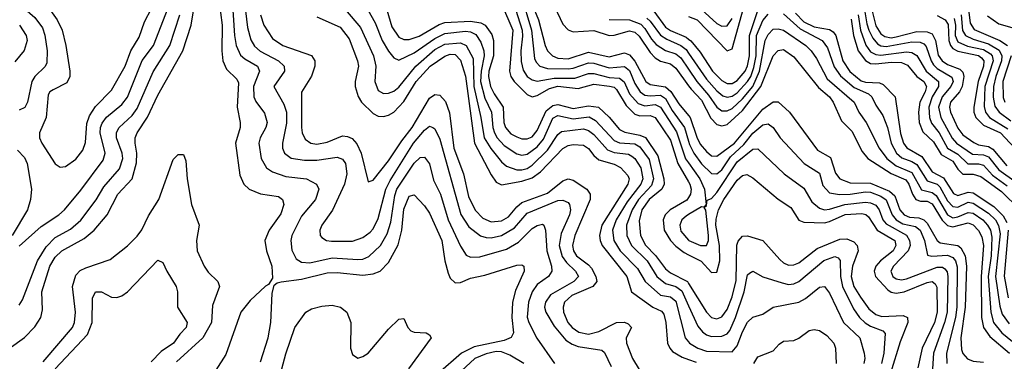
# Model space of a CAD drawing. Header units: inches. Extents: x 990535 to 1117859, y 769386 to 892122.
# Tile 755 of 1056: x 1077392 to 1081231, y 841299 to 842631. Entities that reach past the tile are written whole.
import ezdxf

# ---------------------------------------------------------------- set-up
doc = ezdxf.new("R2010")
doc.units = ezdxf.units.IN
doc.header["$MEASUREMENT"] = 0
doc.layers.add('B0874', color=7, linetype='Continuous')
doc.layers.add('B0884', color=7, linetype='Continuous')

msp = doc.modelspace()

# ---------------------------------------------------------------- linework, layer by layer
at = {"layer": 'B0874', "color": 5}
for points, elevation in [([(1077494.3, 842690), (1077538, 842630), (1077556.6, 842590), (1077571.9, 842530), (1077586.8, 842430), (1077586.8, 842410), (1077575.5, 842384.5), (1077521.9, 842358.1), (1077509.7, 842350.3), (1077502.5, 842337.5), (1077494.5, 842250), (1077469.4, 842190), (1077469.4, 842170), (1077478.3, 842150), (1077530, 842069.1), (1077550, 842056.5), (1077570, 842058.4), (1077610, 842087), (1077637.9, 842122.1), (1077648.1, 842151.9), (1077653.5, 842226.5), (1077663.3, 842256.7), (1077687.6, 842292.4), (1077750, 842356.6), (1077802.6, 842450), (1077824.5, 842510), (1077857.3, 842562.7), (1077877.9, 842622.1), (1077988, 842832)], 2780), ([(1077390, 841747.6), (1077475.6, 841824.4), (1077544.7, 841870), (1077566.7, 841890), (1077630, 841965.8), (1077716.6, 842083.4), (1077724.9, 842110), (1077705.5, 842190), (1077706.4, 842210), (1077712.9, 842227.1), (1077730, 842250.5), (1077790, 842300.1), (1077811.4, 842328.6), (1077868.7, 842471.3), (1077913, 842530), (1078018.2, 842801.8)], 2760), ([(1077350, 841348.7), (1077410, 841391.7), (1077450, 841433.6), (1077473.9, 841470), (1077480, 841500), (1077478.1, 841570), (1077509.7, 841670), (1077530, 841705.1), (1077555.3, 841730), (1077642.5, 841777.5), (1077682.2, 841810), (1077732.3, 841870), (1077774.8, 841950), (1077830, 842010), (1077847.2, 842072.8), (1077848.8, 842110), (1077841.6, 842150), (1077842.3, 842170), (1077850, 842189.2), (1077889.4, 842250.6), (1077930, 842336.6), (1078027.2, 842510), (1078060.1, 842610), (1078079.4, 842730)], 2720), ([(1077377.9, 842710), (1077392.3, 842690), (1077450, 842639.6), (1077479.9, 842599.9), (1077490.1, 842570.1), (1077499.1, 842510), (1077497, 842463), (1077491.1, 842448.9), (1077450.4, 842409.6), (1077438.9, 842390), (1077422.5, 842310), (1077411.6, 842288.4), (1077390, 842278.3)], 2760), ([(1078168.4, 842710), (1078181.2, 842610), (1078180.2, 842510), (1078184, 842470), (1078197.7, 842437.7), (1078238.5, 842398.5), (1078244.8, 842384.8), (1078239.7, 842290), (1078251.3, 842230), (1078250.7, 842210.7), (1078233.6, 842150), (1078250, 842024.9), (1078266.1, 841990), (1078286.7, 841970), (1078330, 841952.1), (1078401.1, 841941.1), (1078416.3, 841930), (1078421.9, 841910), (1078410, 841874), (1078364, 841810), (1078347.3, 841770), (1078353.5, 841730), (1078374.2, 841670), (1078376.9, 841623.1), (1078362, 841598), (1078350, 841591.8), (1078290, 841536.4), (1078254.2, 841490), (1078194.8, 841325.2), (1078156, 841264)], 2720), ([(1078220.7, 842710), (1078229.1, 842569.1), (1078235.3, 842530), (1078253.1, 842493.1), (1078270, 842477.8), (1078319.3, 842450), (1078326.1, 842430), (1078303.8, 842370), (1078305, 842330), (1078312.4, 842312.4), (1078346, 842266), (1078356.1, 842230), (1078351.9, 842210), (1078329.6, 842170), (1078323.9, 842150), (1078333.7, 842090), (1078353.7, 842053.7), (1078377.4, 842037.4), (1078430, 842019.2), (1078510.3, 842010), (1078549.1, 841990), (1078558.7, 841970), (1078545.3, 841930), (1078490, 841864.2), (1078453.1, 841790), (1078448.8, 841770), (1078452.3, 841732.3), (1078470, 841698.4), (1078490, 841685.9), (1078523.3, 841683.3), (1078610, 841701.7), (1078710, 841695.7), (1078730, 841697.4), (1078752.5, 841707.5), (1078798.2, 841750), (1078824.4, 841795.6), (1078838.3, 841841.7), (1078854.1, 841945.9), (1078861.9, 841970), (1078930, 842071.8), (1078953.7, 842093.7), (1078970, 842095.5), (1078989.1, 842069.1), (1079005.4, 842005.4), (1079033.2, 841950), (1079062.5, 841850), (1079110, 841747.5), (1079133, 841713), (1079150, 841705.3), (1079186.3, 841706.3), (1079290, 841736.4), (1079337, 841763), (1079390, 841816.3), (1079410, 841829), (1079430, 841833), (1079435.5, 841830), (1079441.5, 841810), (1079447.5, 841730), (1079465.6, 841670), (1079466.9, 841650), (1079453.6, 841630), (1079410, 841597.7), (1079389.4, 841570), (1079375.6, 841530), (1079370.7, 841470.7), (1079376.6, 841450), (1079408.8, 841388.8), (1079477.6, 841290)], 2740), ([(1078266.5, 842710), (1078280.3, 842600.3), (1078292.7, 842552.7), (1078307.6, 842527.6), (1078328.9, 842508.9), (1078400.8, 842470), (1078423.4, 842450), (1078424.1, 842430), (1078382.5, 842370), (1078421.2, 842301.2), (1078431.4, 842270), (1078432.5, 842227.5), (1078416, 842150), (1078416.8, 842130), (1078424.1, 842110), (1078450.5, 842090.5), (1078502.7, 842082.7), (1078550, 842083.1), (1078630, 842095.5), (1078650, 842086.8), (1078661.5, 842070), (1078667.5, 842030), (1078658.8, 841990), (1078611.9, 841888.1), (1078570.1, 841830), (1078561.6, 841810), (1078563.8, 841790), (1078570, 841781.3), (1078588.5, 841770), (1078607.4, 841767.4), (1078690, 841767), (1078730, 841782), (1078758.2, 841801.8), (1078770, 841815.1), (1078790, 841855.8), (1078818.8, 841970), (1078835.7, 842004.3), (1078926.7, 842150), (1078970, 842199.6), (1078990, 842215.7), (1079002.6, 842210), (1079010, 842205.6), (1079030, 842164.7), (1079111.8, 841871.8), (1079142.7, 841822.7), (1079188.5, 841788.5), (1079210, 841781.1), (1079230, 841780.2), (1079271, 841789), (1079320.6, 841819.4), (1079370, 841876.1), (1079490, 841925.8), (1079510, 841927.7), (1079530, 841917.6), (1079535.7, 841910), (1079539.7, 841890), (1079535.8, 841870), (1079503.2, 841796.8), (1079495.5, 841750), (1079507, 841707), (1079523.8, 841683.8), (1079559.4, 841650), (1079570.1, 841630), (1079552.6, 841610), (1079461.5, 841558.5), (1079441.6, 841530), (1079438.5, 841510), (1079443.8, 841490), (1079476.2, 841436.2), (1079521.7, 841381.7), (1079545.5, 841365.5), (1079570, 841356.1), (1079662, 841342), (1079672.5, 841332.5), (1079698.7, 841278.7)], 2760), ([(1079346.9, 842726.9), (1079387, 842590), (1079399.4, 842479.4), (1079405.1, 842465.1), (1079419.3, 842450), (1079450, 842440.3), (1079530, 842438.8), (1079550, 842441.5), (1079610, 842462.5), (1079630, 842461.2), (1079690, 842443.3), (1079750, 842449), (1079770, 842433.3), (1079790, 842381.6), (1079811.1, 842350), (1079830, 842337.1), (1079850, 842334), (1079890, 842337.2), (1079910, 842324.1), (1079936.6, 842276.6), (1079984.7, 842210), (1080000, 842157.7)], 2960), ([(1079455.2, 842730), (1079510, 842614), (1079530, 842591.9), (1079550, 842583.5), (1079630, 842589.1), (1079690, 842569.8), (1079710, 842570.6), (1079770, 842587.8), (1079790, 842582.2), (1079806.8, 842566.8), (1079850, 842502.9), (1079870, 842482.5), (1079890, 842469.5), (1079930, 842458.6), (1079950, 842442.6), (1080000, 842373.4)], 3020), ([(1078662.5, 842670), (1078721, 842601), (1078770.7, 842490), (1078780.9, 842450), (1078776, 842390), (1078790, 842354.5), (1078810, 842342.9), (1078830, 842344.2), (1078850, 842352.9), (1078870, 842367.6), (1078936.7, 842450), (1079010, 842515.3), (1079050, 842535.9), (1079110, 842540.2), (1079132, 842530), (1079160.1, 842480.1), (1079162.1, 842370), (1079190, 842250), (1079203.3, 842170), (1079228.6, 842128.6), (1079270, 842076.9), (1079290, 842060.3), (1079330, 842045.8), (1079350, 842044.9), (1079370, 842050.8), (1079390, 842064), (1079450, 842121.9), (1079490, 842183.8), (1079504.8, 842195.2), (1079590, 842205.7), (1079610, 842199), (1079630, 842182.8), (1079683.3, 842123.3), (1079710, 842112.8), (1079766.2, 842106.2), (1079778.8, 842098.8), (1079790, 842089.3), (1079813.5, 842053.5), (1079821.2, 842010), (1079813.5, 841990), (1079759.9, 841920.1), (1079717.8, 841850), (1079703.9, 841810), (1079708.2, 841770), (1079733.6, 841730), (1079800.9, 841660.9), (1079830.1, 841610), (1079890, 841557.2), (1079930, 841549.8), (1079950, 841533.4), (1079987.2, 841390), (1080000, 841374.2)], 2840), ([(1078749.3, 842670), (1078778.2, 842618.2), (1078804.5, 842550), (1078830, 842507.7), (1078850, 842481.9), (1078870, 842472.9), (1078930, 842501.4), (1079010, 842557.7), (1079050, 842577.8), (1079130, 842585.9), (1079150, 842583.5), (1079170, 842572.7), (1079190, 842543.3), (1079201.8, 842510), (1079203.1, 842490), (1079190.6, 842430), (1079188.9, 842390), (1079205.4, 842325.4), (1079231, 842270), (1079236, 842210), (1079242.5, 842190), (1079253.6, 842170), (1079280.4, 842140.4), (1079330, 842108.4), (1079350, 842103.1), (1079370, 842106.8), (1079410, 842135.8), (1079434.7, 842165.3), (1079470, 842246.7), (1079490, 842257.2), (1079550, 842244), (1079612.2, 842252.2), (1079637.3, 842237.3), (1079710, 842160.2), (1079731, 842151), (1079790, 842146.6), (1079810, 842135.7), (1079846.2, 842086.2), (1079863, 842010), (1079855.3, 841984.7), (1079805.2, 841930), (1079780, 841890), (1079758.1, 841830), (1079758.7, 841790), (1079777.9, 841750), (1079837.9, 841690), (1079876.6, 841630), (1079910, 841602.6), (1079950, 841590), (1079973.5, 841573.5), (1080000, 841515.3)], 2860), ([(1078822.9, 842670), (1078843.3, 842603.3), (1078870, 842562.5), (1078890, 842553.4), (1078910, 842553.3), (1078950, 842567), (1079027.3, 842612.7), (1079050, 842619.9), (1079150, 842624.8), (1079190, 842619.3), (1079206.2, 842610), (1079232.8, 842572.8), (1079239.7, 842550), (1079238.9, 842490), (1079221.2, 842430), (1079220, 842410), (1079228, 842370), (1079241.3, 842341.3), (1079277, 842290), (1079279.9, 842230), (1079286.1, 842210), (1079306.5, 842186.5), (1079330, 842173.9), (1079350, 842166.9), (1079370, 842166.2), (1079390, 842174.6), (1079410, 842199.2), (1079444.4, 842275.6), (1079470, 842296.6), (1079490, 842300.9), (1079550, 842284.3), (1079610, 842295.6), (1079648.2, 842290), (1079690.5, 842250.5), (1079730, 842203.3), (1079751.8, 842191.8), (1079810, 842181.2), (1079832, 842172), (1079880.2, 842100.2), (1079903.1, 842010), (1079904.4, 841990), (1079895.6, 841970), (1079846.4, 841930), (1079818, 841890), (1079806.7, 841846.7), (1079812.2, 841790), (1079831.8, 841751.8), (1079871.3, 841711.3), (1079910, 841659.3), (1079930, 841644.1), (1079995.3, 841610), (1080000, 841602.4)], 2880), ([(1079270, 842693), (1079314.1, 842590), (1079302.1, 842430), (1079306.5, 842410), (1079319.6, 842390), (1079370, 842339.5), (1079390, 842330.7), (1079410, 842335.9), (1079457.1, 842362.9), (1079490, 842371.4), (1079570, 842363.2), (1079630, 842379.1), (1079691.8, 842371.8), (1079710, 842367.6), (1079719.1, 842359.1), (1079756.7, 842296.7), (1079790, 842262.8), (1079810, 842255.6), (1079850, 842257.9), (1079870, 842249.7), (1079930, 842161.4), (1079957.7, 842070), (1080000, 841999.2)], 2920), ([(1079317, 842697), (1079350.9, 842590), (1079352.9, 842567.1), (1079345.5, 842510), (1079347.4, 842467.4), (1079354.8, 842434.8), (1079371, 842410), (1079390, 842396.3), (1079410, 842391.5), (1079476.4, 842403.6), (1079556.6, 842403.4), (1079610, 842420.6), (1079630, 842420.8), (1079690, 842405.4), (1079730, 842403.5), (1079749.1, 842389.1), (1079770, 842341.5), (1079803.9, 842303.9), (1079830, 842295.1), (1079870, 842300.3), (1079890, 842289.4), (1079953.1, 842193.1), (1079988.6, 842088.6), (1080000, 842072.4)], 2940), ([(1079390.3, 842690.3), (1079414.3, 842630), (1079440.8, 842530), (1079450.1, 842510), (1079469.5, 842489.5), (1079490, 842480.5), (1079530, 842478), (1079610, 842504.4), (1079690, 842486.6), (1079750, 842501.5), (1079770, 842494), (1079789.9, 842469.9), (1079833, 842390), (1079850, 842377.8), (1079910, 842369.5), (1079931.4, 842351.4), (1079962.6, 842302.6), (1080000, 842258)], 2980), ([(1077390, 841518), (1077402, 841538), (1077461, 841690), (1077494.9, 841745.1), (1077530, 841782.1), (1077590, 841814), (1077630, 841848.6), (1077690, 841928.9), (1077720.2, 841979.8), (1077780.3, 842050), (1077793.5, 842090), (1077791.7, 842110), (1077768.4, 842170), (1077769.2, 842190.8), (1077779.7, 842210), (1077830, 842258), (1077850, 842285.2), (1077911.7, 842428.3), (1077977.1, 842530), (1078016.2, 842650)], 2740), ([(1078330.1, 842650.1), (1078343.7, 842610), (1078377.5, 842557.5), (1078417.4, 842530), (1078530, 842491.2), (1078542.7, 842470), (1078542.9, 842450), (1078530, 842411), (1078491, 842349), (1078490.7, 842210), (1078493.7, 842190), (1078505.2, 842165.2), (1078527.3, 842150), (1078550, 842145.5), (1078590, 842153.1), (1078650, 842177.5), (1078670, 842176), (1078687.6, 842167.6), (1078706.6, 842146.6), (1078723.8, 842110), (1078750, 841999.3), (1078770, 842005.2), (1078830, 842080.5), (1078881.7, 842158.3), (1078922.7, 842210), (1078990, 842324.4), (1079010, 842339.9), (1079030, 842337.3), (1079051.5, 842311.5), (1079068.2, 842268.2), (1079084.9, 842130), (1079122.5, 842030), (1079141.1, 841941.1), (1079168, 841888.1), (1079197, 841857), (1079230, 841842.8), (1079270, 841846.3), (1079297.2, 841862.8), (1079330, 841901.8), (1079350, 841917.8), (1079450, 841954.9), (1079510, 842002.4), (1079530, 842010.4), (1079550, 842005), (1079603, 841970), (1079616.4, 841950), (1079616.8, 841930), (1079556.5, 841790), (1079547.4, 841750), (1079550.6, 841730), (1079562.4, 841710), (1079610, 841675.3), (1079621.5, 841661.5), (1079638.7, 841630), (1079641.7, 841610), (1079626.8, 841590), (1079544.9, 841555.1), (1079516.1, 841530), (1079510.5, 841510), (1079512.6, 841490), (1079529.1, 841450), (1079545.8, 841430), (1079572.1, 841412.1), (1079610, 841404.3), (1079650, 841414.4), (1079718.8, 841450), (1079750, 841451.8), (1079765, 841445), (1079777.5, 841430), (1079756.6, 841390), (1079758.3, 841370), (1079781.3, 841310), (1079807.2, 841267.2)], 2780), ([(1078550, 842642), (1078641.3, 842601.3), (1078676.3, 842556.3), (1078708.7, 842470), (1078712.2, 842450), (1078699.5, 842390), (1078699.9, 842370), (1078711, 842331), (1078724.7, 842310), (1078770, 842265.4), (1078790, 842255.2), (1078810, 842253.4), (1078830, 842258.8), (1078850, 842270.1), (1078890, 842311.6), (1078938.2, 842390), (1078992.8, 842450), (1079050, 842489.3), (1079070, 842496.1), (1079090, 842495.4), (1079110, 842473.5), (1079130, 842411.2), (1079165.4, 842150), (1079230, 842026), (1079250, 841996.8), (1079270, 841987.6), (1079350, 842001.5), (1079390, 842014.3), (1079422.7, 842037.3), (1079510, 842129), (1079530, 842140.6), (1079550, 842144.6), (1079590, 842141.7), (1079610, 842128.3), (1079630, 842100.9), (1079650, 842084), (1079710, 842068.2), (1079734.9, 842054.9), (1079763.2, 842023.2), (1079767.8, 842010), (1079763.4, 841990), (1079662.3, 841830), (1079652.9, 841790), (1079654.7, 841770), (1079663.3, 841750), (1079759.4, 841630), (1079777.8, 841570), (1079861, 841510), (1079893.8, 841493.8), (1079903, 841483.1), (1079910.7, 841450), (1079918.1, 841370), (1079926.4, 841350), (1079937.4, 841337.4), (1079974.6, 841314.6), (1080000, 841306.1)], 2820), ([(1079690, 842631.6), (1079769.8, 842630.2), (1079813.2, 842613.2), (1079830, 842596.5), (1079855.1, 842555.1), (1079873.7, 842533.7), (1079910, 842510.8), (1079950, 842498.5), (1079970, 842482.9), (1080000, 842438.1)], 3040), ([(1079837, 842637), (1079850, 842625.7), (1079890.2, 842570.2), (1079914.6, 842554.6), (1079970, 842530.9), (1079990, 842514.7), (1080000, 842500.3)], 3060), ([(1079864.9, 842664.9), (1079910, 842602.2), (1079930, 842588.8), (1079990, 842562.9), (1080000, 842555.1)], 3080), ([(1077390.5, 842610), (1077416.6, 842570), (1077420.5, 842550), (1077409.2, 842510.8), (1077372.8, 842467.2)], 2740), ([(1077382.8, 842122.8), (1077410, 842093.9), (1077421, 842070), (1077437.8, 841970), (1077433.8, 841930), (1077421.5, 841890), (1077362, 841790)], 2760), ([(1077483, 841297), (1077597, 841430), (1077605.5, 841450), (1077609, 841490), (1077597.8, 841590), (1077610, 841634.1), (1077627.6, 841652.4), (1077650, 841663.3), (1077744.8, 841695.2), (1077811.3, 841748.7), (1077850, 841787.1), (1077868.3, 841811.7), (1077893.8, 841866.2), (1077933.7, 841930), (1077990, 842085.2), (1078010, 842105), (1078030, 842104.9), (1078040, 842080), (1078045.2, 842010), (1078061, 841910), (1078091.8, 841830), (1078081, 841770), (1078083.1, 841730), (1078110.8, 841670), (1078126.8, 841646.8), (1078163.8, 841610), (1078171.1, 841591.1), (1078143.7, 841516.3), (1078139.5, 841450), (1078106, 841390), (1078003.2, 841296.8)], 2680), ([(1078330, 841297), (1078360.8, 841390), (1078370.7, 841450.7), (1078376.3, 841563.7), (1078383.8, 841596.2), (1078395, 841605), (1078410.8, 841609.2), (1078490, 841619.3), (1078590, 841643.3), (1078630, 841645), (1078730, 841634.6), (1078770, 841640.2), (1078797.7, 841650), (1078830, 841683.9), (1078867.2, 841752.8), (1078882.3, 841810), (1078890, 841891.7), (1078910, 841942.7), (1078930, 841948.4), (1078970, 841905.1), (1078990, 841876.3), (1079037.6, 841770), (1079049.4, 841690), (1079062.2, 841642.2), (1079070, 841623.5), (1079090, 841604.5), (1079110, 841605.9), (1079150, 841623.2), (1079205.1, 841634.9), (1079330, 841673.1), (1079350, 841675.3), (1079358, 841670), (1079358.9, 841650), (1079324.8, 841575.2), (1079312.9, 841530), (1079311.2, 841470), (1079316.6, 841410), (1079307.8, 841392.2), (1079280.5, 841379.5), (1079164.2, 841355.8), (1079113.8, 841330), (1079022.7, 841250)], 2720), ([(1080000, 841938.2), (1079992.7, 841927.3), (1079928.8, 841890), (1079908.4, 841870), (1079901.1, 841850), (1079905.4, 841810), (1079928.9, 841770), (1079950, 841748), (1079982.9, 841722.9), (1080000, 841714.2)], 2920), ([(1080000, 841870.9), (1079990, 841864.8), (1079974.1, 841850), (1079965.7, 841830), (1079970, 841806.9), (1080000, 841770.9)], 2940), ([(1077530, 841269.7), (1077656.6, 841403.4), (1077673.7, 841450), (1077675.5, 841544.5), (1077687.1, 841570), (1077710, 841569.2), (1077750, 841548.3), (1077770, 841547.3), (1077790, 841554.4), (1077812.1, 841570), (1077930, 841693.4), (1077950, 841684), (1077964.7, 841650), (1078001.5, 841590), (1078006.5, 841570), (1078007.5, 841510), (1078044.1, 841450), (1078040.7, 841430), (1078015.7, 841404.3), (1077991.6, 841370), (1077942.6, 841337.4), (1077903.6, 841296.4)], 2660), ([(1078403.2, 841230), (1078430, 841328.4), (1078464.2, 841430), (1078507.1, 841490), (1078530, 841503), (1078570, 841513.6), (1078610, 841517.2), (1078643.1, 841510), (1078666.9, 841490), (1078683.2, 841450), (1078681.1, 841350), (1078690, 841324.9), (1078710, 841311.5), (1078730, 841317.1), (1078750.6, 841330), (1078830, 841423.8), (1078870, 841462.7), (1078890, 841465.5), (1078905, 841430), (1078917.1, 841417.1), (1078930, 841411.8), (1078977.1, 841410), (1078990, 841401.7), (1078995.7, 841390), (1078907.5, 841270)], 2680), ([(1079357.4, 841290), (1079303.3, 841323.3), (1079270, 841336), (1079250, 841336.5), (1079210, 841328.3), (1079167, 841310), (1079080.4, 841230)], 2740)]:
    msp.add_lwpolyline(points, dxfattribs=dict(at, elevation=elevation))
at = {"layer": 'B0884', "color": 5}
for points, elevation in [([(1080000, 842643.5), (1080033.7, 842630), (1080150, 842509.2), (1080170, 842517.7), (1080223.4, 842710)], 3120), ([(1080000, 842555.1), (1080008.5, 842548.5), (1080044.8, 842504.8), (1080092.8, 842430), (1080130, 842393.4), (1080150, 842382.3), (1080170, 842382.2), (1080190, 842393.4), (1080220.7, 842430), (1080230, 842450.6), (1080237.8, 842490), (1080237.2, 842570), (1080270, 842667.5)], 3080), ([(1080050, 842670.3), (1080110, 842616.2), (1080130, 842605.4), (1080150, 842607.5), (1080170, 842635.1)], 3140), ([(1080686.5, 842670), (1080695, 842615), (1080703.5, 842590), (1080718.8, 842558.8), (1080736.7, 842536.7), (1080750, 842528.9), (1080770, 842526), (1080870, 842545.2), (1080902.8, 842542.8), (1080916.8, 842536.8), (1080926.6, 842526.6), (1080945.6, 842470), (1080954.9, 842454.9), (1080970, 842441), (1081026.8, 842406.8), (1081031.2, 842390), (1081022.7, 842370), (1080989.2, 842330), (1080974.6, 842290), (1080983.9, 842250), (1081028.4, 842168.4), (1081045.4, 842150), (1081106.7, 842106.7), (1081150, 842104.3), (1081170, 842095.8), (1081210, 842045.7), (1081336.1, 841956.1)], 3160), ([(1080709.9, 842690), (1080730, 842606.8), (1080750, 842575.3), (1080765, 842565), (1080790, 842560.9), (1080810, 842564), (1080890, 842585.4), (1080930, 842583.1), (1080950, 842575.9), (1080962.7, 842550), (1080972.9, 842492.9), (1080988.7, 842470), (1081010, 842456.5), (1081058.1, 842438.1), (1081070, 842426.5), (1081073.1, 842410), (1081066.3, 842370), (1081056.2, 842350), (1081021.9, 842310), (1081017, 842290), (1081021.1, 842270), (1081050, 842207.8), (1081070, 842182.5), (1081112, 842152), (1081130, 842142.9), (1081170, 842135.9), (1081186.5, 842126.5), (1081241.4, 842061.4)], 3180), ([(1081091.1, 842671.1), (1081097.9, 842617.9), (1081113.1, 842593.1), (1081213.8, 842550), (1081244, 842530)], 3280), ([(1080000, 842500.3), (1080070, 842399.6), (1080110, 842354.1), (1080134.2, 842334.2), (1080150, 842329), (1080170, 842333.3), (1080190, 842346.1), (1080230, 842389.4), (1080242.2, 842410), (1080254.8, 842445.2), (1080263.5, 842490), (1080264.7, 842570), (1080290, 842628.5), (1080310, 842652.5)], 3060), ([(1080370, 842653.8), (1080434.8, 842594.8), (1080520.5, 842550), (1080541.5, 842521.5), (1080567.8, 842447.8), (1080592, 842412), (1080646, 842366), (1080701.4, 842341.4), (1080714.6, 842330), (1080730, 842298.3), (1080757.9, 842257.9), (1080776.3, 842210), (1080790, 842150), (1080810.9, 842110), (1080832.1, 842092.1), (1080870, 842078.5), (1080890, 842065.9), (1080930, 842002.9), (1080970, 841989.8), (1080979.6, 841979.6), (1081010, 841924.4), (1081030, 841902), (1081050, 841900.1), (1081090, 841919), (1081110, 841915.6), (1081170, 841876.6), (1081196.3, 841850), (1081208.7, 841828.7), (1081215.7, 841795.7), (1081197.4, 841630), (1081213.9, 841513.9), (1081222.7, 841482.7), (1081250, 841444.4)], 3060), ([(1080416.9, 842656.9), (1080450, 842622.9), (1080490, 842603.1), (1080550, 842592.6), (1080563.9, 842583.9), (1080573.9, 842570), (1080601.2, 842470), (1080628.6, 842428.6), (1080672.9, 842392.9), (1080690, 842387.3), (1080744.5, 842384.5), (1080758.7, 842378.8), (1080805.9, 842330), (1080826.7, 842186.7), (1080837.6, 842150), (1080850.7, 842130.7), (1080910, 842097.9), (1080950, 842037.8), (1080993.9, 842013.9), (1081033.2, 841953.2), (1081050, 841944.8), (1081090, 841957.8), (1081110, 841955.7), (1081190, 841902.7), (1081226.3, 841866.3), (1081240.6, 841840.6)], 3080), ([(1080633.5, 842633.5), (1080643.4, 842570), (1080661.9, 842510), (1080690, 842471.8), (1080710, 842460.7), (1080730, 842458.3), (1080790, 842466), (1080830, 842464.2), (1080853.4, 842453.4), (1080890.4, 842410), (1080917.1, 842390), (1080927.9, 842370), (1080922.5, 842350), (1080901.8, 842310), (1080896.3, 842270), (1080898.6, 842230), (1080913.8, 842193.8), (1080955.3, 842155.3), (1080985.3, 842105.3), (1081030, 842079.7), (1081050, 842047.6), (1081069, 842029), (1081110, 842028.3), (1081139.2, 842019.2), (1081220.5, 841960.5), (1081291.4, 841891.4)], 3120), ([(1080661.4, 842650), (1080670.2, 842590), (1080691.7, 842531.7), (1080710, 842505.6), (1080730, 842495.3), (1080750, 842492.6), (1080850, 842505.7), (1080870, 842502.9), (1080890, 842491.1), (1080925.9, 842430), (1080974.8, 842390), (1080974.3, 842370), (1080950, 842329.9), (1080937, 842290), (1080939.2, 842250), (1080947.7, 842227.7), (1080976.6, 842190), (1081010.1, 842130), (1081050, 842106.8), (1081088.4, 842068.4), (1081130, 842069.2), (1081150, 842063.1), (1081185.1, 842025.1), (1081242.8, 841982.8)], 3140), ([(1080970, 842647), (1081000, 842630), (1081012.6, 842612.6), (1081014.8, 842550), (1081021.2, 842530), (1081030, 842519.1), (1081050, 842507.8), (1081130, 842491), (1081142.6, 842482.6), (1081151.8, 842470), (1081150.6, 842450), (1081129, 842390), (1081112.7, 842290), (1081112.5, 842270), (1081120.3, 842250), (1081150, 842219.9), (1081215.8, 842190), (1081290, 842110.3)], 3220), ([(1081035.2, 842635.2), (1081040.4, 842610), (1081039.9, 842570), (1081050, 842545.2), (1081087.9, 842527.9), (1081150, 842514.8), (1081177.7, 842497.7), (1081184.4, 842490), (1081188, 842470), (1081154.7, 842370), (1081152.7, 842292.7), (1081158.3, 842270), (1081173.9, 842250), (1081245.3, 842205.3)], 3240), ([(1081062.5, 842650), (1081068.6, 842588.6), (1081080.5, 842570), (1081110, 842555.1), (1081170, 842537.2), (1081211.6, 842511.6), (1081221.5, 842490), (1081220.3, 842470), (1081197.9, 842410), (1081188.8, 842370), (1081188.3, 842328.3), (1081193.9, 842293.9), (1081211, 842270), (1081257.1, 842237.1)], 3260), ([(1081166, 842646), (1081210, 842615.3), (1081270, 842597.5)], 3320), ([(1080000, 842438.1), (1080032.3, 842390), (1080077.3, 842337.3), (1080109.7, 842289.7), (1080130, 842276), (1080150, 842275.9), (1080170, 842285), (1080210, 842321.8), (1080250.1, 842369.9), (1080276.7, 842430), (1080298.9, 842550), (1080310, 842573.3), (1080330, 842593.8), (1080350, 842595.6), (1080370, 842589.7), (1080457.9, 842530), (1080478.3, 842510), (1080499.4, 842479.4), (1080540.2, 842400.2), (1080646.3, 842310), (1080664, 842270), (1080692.5, 842230), (1080742.6, 842130), (1080773.5, 842090), (1080810, 842060.7), (1080870, 842035.4), (1080907.9, 841967.9), (1080950, 841956.5), (1080965.3, 841945.3), (1081010, 841869.6), (1081030, 841858.9), (1081050, 841862.2), (1081090, 841879.4), (1081110, 841876.7), (1081147.9, 841850), (1081166.1, 841830), (1081177.2, 841810), (1081183.1, 841783.1), (1081179.8, 841710), (1081168.1, 841630), (1081178.4, 841490), (1081188.9, 841450), (1081221.8, 841410), (1081325.3, 841325.3)], 3040), ([(1080000, 842373.4), (1080010, 842359.6), (1080050, 842316.9), (1080086.4, 842246.4), (1080110, 842221.7), (1080130, 842216.6), (1080150, 842222.9), (1080210, 842277.4), (1080281.8, 842370), (1080330, 842490.1), (1080349.1, 842510.9), (1080370, 842514.6), (1080410, 842486.7), (1080506.7, 842366.7), (1080550, 842329.6), (1080563.7, 842310), (1080596.3, 842236.3), (1080636.3, 842196.3), (1080677.4, 842117.4), (1080699.4, 842090), (1080790, 842030.7), (1080846.7, 842006.7), (1080859.5, 841990), (1080873.5, 841950), (1080886.6, 841930), (1080903.8, 841923.8), (1080930, 841922.7), (1080950, 841912.4), (1080988.8, 841848.8), (1081010, 841827.8), (1081030, 841822.8), (1081090, 841838.7), (1081110, 841830.9), (1081130, 841808.9), (1081143.9, 841783.9), (1081150.7, 841750), (1081140.6, 841630), (1081141.8, 841470), (1081149.6, 841430), (1081174.9, 841394.9), (1081251.8, 841330)], 3020), ([(1081257.5, 842490), (1081224.9, 842390), (1081227, 842327), (1081232.7, 842310)], 3280), ([(1080000, 842258), (1080006.7, 842250), (1080032.3, 842172.3), (1080045.8, 842145.8), (1080070, 842116.4), (1080090, 842100.3), (1080110, 842098.8), (1080179.6, 842150), (1080290, 842281.6), (1080330, 842311.3), (1080350, 842311.2), (1080393.5, 842270), (1080502.6, 842122.6), (1080554, 842094), (1080572.7, 842032.7), (1080590.3, 842010.3), (1080630, 841995), (1080710, 841993.6), (1080782.9, 841962.9), (1080804, 841944), (1080823.7, 841890), (1080840.9, 841870), (1080861.3, 841861.3), (1080897.7, 841857.7), (1080917.7, 841850), (1080930, 841837.5), (1080969.4, 841769.4), (1080981.1, 841761.1), (1081050, 841750.8), (1081061.5, 841741.5), (1081078, 841710), (1081083.8, 841670), (1081078.7, 841510), (1081062.2, 841390), (1081064.6, 841344.6), (1081070, 841328.7), (1081088.3, 841308.3), (1081110, 841299.7), (1081150, 841295.5)], 2980), ([(1080000, 842157.7), (1080004, 842144), (1080020.4, 842110), (1080050, 842069.4), (1080090, 842031.4), (1080110, 842029.7), (1080130, 842045.4), (1080163.2, 842096.8), (1080215.4, 842144.6), (1080250, 842188), (1080290, 842220.5), (1080310, 842224.4), (1080329.4, 842210), (1080357, 842170), (1080450.7, 842070), (1080510, 842032.8), (1080523.9, 841983.9), (1080550, 841955.6), (1080588.7, 841948.7), (1080630, 841950.2), (1080690, 841960.3), (1080710, 841958.7), (1080750, 841943.2), (1080770, 841929), (1080793.6, 841870), (1080809.5, 841850), (1080835.2, 841835.2), (1080885.1, 841825.1), (1080902.8, 841810), (1080920.6, 841770), (1080932.2, 841712.2), (1080949.1, 841709.1), (1081010, 841712.6), (1081030, 841703.9), (1081040.4, 841690), (1081047.5, 841667.5), (1081046.1, 841510), (1081040.3, 841470), (1081005.9, 841330), (1081007.5, 841290)], 2960), ([(1080000, 841770.9), (1080000.8, 841770), (1080046.7, 841750), (1080070, 841750.9), (1080077.8, 841770), (1080077.6, 841790), (1080067.7, 841887.7), (1080060.9, 841899.1), (1080070, 841906), (1080072.9, 841927.1), (1080090, 841934.3), (1080110, 841956.7), (1080190, 842076.7), (1080250, 842126), (1080270, 842127.9), (1080372.7, 842030), (1080450, 841973.4), (1080480.1, 841920.1), (1080510, 841895.6), (1080530, 841890.1), (1080550, 841892.7), (1080609.5, 841910.5), (1080690, 841919.8), (1080710, 841917), (1080730, 841907.6), (1080743.2, 841890), (1080757.6, 841850), (1080770, 841835.1), (1080850.3, 841790.3), (1080861.5, 841770), (1080863.7, 841750), (1080855.9, 841730), (1080799.1, 841670), (1080788.2, 841650), (1080797.1, 841630), (1080810, 841620.1), (1080830, 841616.2), (1080850, 841620.1), (1080970, 841665.6), (1080990, 841665.4), (1080999.2, 841659.3), (1081008.3, 841648.3), (1081011.3, 841630), (1081008.3, 841490), (1080998.6, 841450), (1080954.9, 841330), (1080951.3, 841270)], 2940), ([(1080000, 842072.4), (1080044.1, 842010), (1080062.6, 841970), (1080069.2, 841910.8), (1080059.7, 841900.3), (1080050, 841901.6), (1080000, 841870.9)], 2940), ([(1080000, 841714.2), (1080049, 841689), (1080090, 841645), (1080110, 841646.9), (1080121.8, 841690), (1080120.4, 841750), (1080106.8, 841830), (1080107.3, 841852.7), (1080116.9, 841890), (1080137.7, 841930), (1080190, 842005.4), (1080210, 842024), (1080227.2, 842027.2), (1080250, 842014.6), (1080350, 841931.3), (1080398.4, 841898.4), (1080430, 841849), (1080450, 841841.4), (1080530, 841839.4), (1080550, 841844.1), (1080610, 841871.2), (1080675.8, 841875.8), (1080691.4, 841871.4), (1080701.8, 841861.8), (1080735.2, 841810), (1080804.6, 841770), (1080808.3, 841750), (1080797.2, 841730), (1080747.9, 841690), (1080730.4, 841670), (1080724.2, 841650), (1080728.5, 841630), (1080777.6, 841577.6), (1080790, 841568.1), (1080810, 841564), (1080841.1, 841570), (1080930, 841606.1), (1080950, 841609.7), (1080961.4, 841601.5), (1080967.5, 841587.5), (1080969.8, 841490), (1080959.2, 841450), (1080911, 841350), (1080893.7, 841273.7)], 2920), ([(1080000, 841999.2), (1080005.5, 841990), (1080010.3, 841970), (1080007.9, 841950), (1080000, 841938.2)], 2920), ([(1080000, 841602.4), (1080070, 841490.6), (1080090, 841469.7), (1080110, 841464.2), (1080130, 841472), (1080150, 841500.7), (1080170.1, 841549.9), (1080185.5, 841614.5), (1080188.7, 841751.3), (1080192.8, 841767.2), (1080210, 841787.4), (1080230, 841788.1), (1080290, 841770.1), (1080355.8, 841695.8), (1080370, 841683.1), (1080390, 841673.9), (1080410, 841674.6), (1080430, 841683.1), (1080501.2, 841738.8), (1080590, 841774.8), (1080616.5, 841776.5), (1080644.2, 841764.2), (1080657.9, 841750), (1080660.8, 841730), (1080638.8, 841670), (1080633.4, 841630), (1080644.2, 841590), (1080670, 841548.5), (1080703.5, 841503.5), (1080730, 841481.5), (1080753.6, 841473.6), (1080837.1, 841477.1), (1080854.3, 841470), (1080854.7, 841450), (1080825.4, 841374.6), (1080787.7, 841252.3)], 2880), ([(1081246.9, 841810), (1081230.2, 841630.2), (1081246.2, 841546.2)], 3080), ([(1080000, 841515.3), (1080036.1, 841436.1), (1080053.7, 841413.7), (1080070, 841401.7), (1080090, 841395), (1080130, 841397), (1080150, 841406.2), (1080160.6, 841419.4), (1080183.5, 841470), (1080216.7, 841570), (1080230, 841636.5), (1080237.1, 841642.9), (1080250, 841650.2), (1080290, 841628.4), (1080364.4, 841604.4), (1080390, 841598.8), (1080410, 841600.5), (1080430, 841610.5), (1080527.6, 841692.4), (1080570, 841707), (1080582.8, 841702.8), (1080591.7, 841691.7), (1080592.1, 841630), (1080600.7, 841590), (1080642.9, 841502.9), (1080666.5, 841470), (1080689.2, 841449.2), (1080710, 841435.7), (1080757.1, 841417.1), (1080766.7, 841406.7), (1080761.5, 841330), (1080752.9, 841290)], 2860), ([(1080000, 841374.2), (1080003.4, 841370), (1080035.7, 841350), (1080070, 841338.5), (1080170, 841336), (1080190, 841358.7), (1080210, 841413.7), (1080230, 841451), (1080250, 841471), (1080290, 841482.9), (1080330, 841510.1), (1080430, 841529.7), (1080456.3, 841543.7), (1080510, 841588.5), (1080530.1, 841590.1), (1080550, 841564), (1080603.7, 841450), (1080668.1, 841390), (1080684.8, 841330), (1080687.5, 841310), (1080683.1, 841290)], 2840), ([(1080254.2, 841290), (1080270, 841316), (1080330, 841339.3), (1080353.8, 841366.2), (1080370, 841377.2), (1080410, 841379.8), (1080430, 841388.7), (1080470, 841419), (1080490, 841422.7), (1080510, 841418.6), (1080539.3, 841399.3), (1080566.6, 841370), (1080573.4, 841350), (1080575.2, 841290)], 2820), ([(1080000, 841306.1), (1080030, 841296)], 2820)]:
    msp.add_lwpolyline(points, dxfattribs=dict(at, elevation=elevation))

doc.saveas('drawing.dxf')
